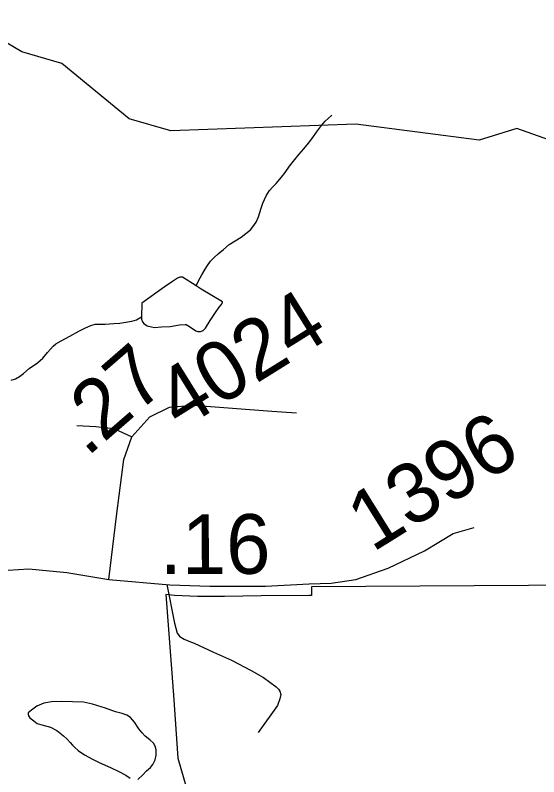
# Model space of a CAD drawing. Extents: x 2001466 to 31450019, y -30647475 to 847247.
# Drawn here: x 2053481 to 2055675, y 683325 to 686514 of the extents above; entities that cross this region are included whole.
import ezdxf

# ---------------------------------------------------------------- set-up
doc = ezdxf.new("R2010")
doc.units = 0
for name, color, linetype in [('Exist Boundary Political City Limit New', 7, 'Continuous'), ('Exist Hydrographic Misc Water Feature', 7, 'Continuous'), ('Exist Road Non-System Type 51', 7, 'Continuous'), ('Exist Road Secondary Mileage Hundredths English Label', 7, 'Continuous'), ('Exist Road Secondary Type 51 Attributed', 7, 'Continuous'), ('Exist Road Secondary Type 51 Number Label', 7, 'Continuous'), ('Map Preparation Boundary City Limit Buffer Line', 7, 'Continuous')]:
    doc.layers.add(name, color=color, linetype=linetype)

msp = doc.modelspace()

# ---------------------------------------------------------------- linework, layer by layer
at = {"layer": 'Exist Boundary Political City Limit New'}
msp.add_lwpolyline([(2056313, 684129.7), (2054722.9, 684120.6), (2054722.5, 684083.7), (2054711, 684083.7), (2054512.1, 684082.4), (2054357.8, 684079.5), (2054254, 684079.4), (2054244.6, 684079.7), (2054149.2, 684083.9), (2054112.8, 684087.9), (2054143.9, 683666.8), (2054163.2, 683402.6), (2054424.8, 682497.8)], dxfattribs=at)
at = {"layer": 'Exist Hydrographic Misc Water Feature'}
for points in [[(2057175.8, 685650.5), (2057092.8, 685625.9), (2056800.8, 685641.7), (2056092.9, 685816.9), (2055933.8, 685807), (2055716.9, 685991.8), (2055583.8, 686040.5), (2055425.9, 685991.2), (2054908.9, 686057.5), (2054133.9, 686030.6), (2053958.9, 686080.1), (2053676, 686312.3), (2053508.9, 686361.6), (2053392, 686429.6), (2053104.9, 686514.2)], [(2054239.7, 685381.5), (2054249.7, 685401.4), (2054263.9, 685427.2), (2054277.6, 685451.1), (2054287.6, 685465.4), (2054299.5, 685483.5), (2054315.3, 685499.3), (2054331.7, 685515.5), (2054353.3, 685533.4), (2054377.5, 685553.6), (2054427.5, 685585.4), (2054467.5, 685615.8), (2054477.5, 685627.7), (2054491.5, 685647.5), (2054500.9, 685669.5), (2054511.4, 685705.7), (2054518.7, 685727.7), (2054533.1, 685757.5), (2054547, 685779.8), (2054560.8, 685795.6), (2054574.9, 685809.6), (2054596.7, 685835.9), (2054612.9, 685855.8), (2054630.7, 685881.8), (2054652.4, 685909.8), (2054670.5, 685931.8), (2054690.4, 685954), (2054710.5, 685978.1), (2054728.5, 686002.1), (2054744.1, 686024.1), (2054764.6, 686052.2), (2054780.4, 686070.1), (2054792.1, 686082.1), (2054808.5, 686096.3)], [(2054239.7, 685381.5), (2054181.8, 685417), (2054171.6, 685416.9), (2054161.5, 685413.1), (2054139.6, 685399), (2054106, 685375), (2054012.1, 685308.9), (2054010, 685250.8)], [(2054010, 685250.8), (2054010, 685240.6), (2054014.3, 685230.6), (2054020.3, 685222.9), (2054034.2, 685213), (2054051.8, 685209.1), (2054064.3, 685206.9), (2054093.9, 685208.9), (2054130, 685211.1), (2054170.1, 685217.2), (2054193.9, 685219.2), (2054198, 685219), (2054212, 685211.2), (2054238, 685193.1), (2054245.8, 685189.4), (2054252.2, 685189.3), (2054258.1, 685189.2), (2054268.2, 685193.4), (2054278, 685203.3), (2054297.7, 685235.5), (2054320, 685269.5), (2054336, 685291.4), (2054344, 685301.5), (2054347.9, 685307.4), (2054349.8, 685313.6), (2054259.8, 685367.4), (2054239.7, 685381.5)], [(2053464.8, 684985.9), (2053482.8, 684992), (2053498.8, 685001.8), (2053516.6, 685014.1), (2053540.2, 685034), (2053574.5, 685058), (2053596.6, 685078.2), (2053616.3, 685102), (2053628.4, 685116), (2053640.1, 685128), (2053652, 685138.3), (2053674.3, 685150), (2053710, 685170.1), (2053750.4, 685192.4), (2053776, 685204.3), (2053798.2, 685214.3), (2053816.2, 685220.5), (2053828.1, 685220.3), (2053857.9, 685220.7), (2053894.4, 685222.5), (2053920.2, 685224.6), (2053970, 685232.9), (2053989.7, 685238.8), (2054010, 685250.8)], [(2053995.4, 683312.9), (2054015.5, 683333), (2054031.7, 683349.2), (2054047.7, 683363), (2054057.4, 683375.4), (2054067.4, 683395.3), (2054071.7, 683415.4), (2054071.5, 683437.3), (2054067.4, 683453.4), (2054061.3, 683465.2), (2054045.3, 683479), (2054025.4, 683495), (2054013.3, 683509), (2053998.9, 683525), (2053981.1, 683553.2), (2053964.9, 683573.1), (2053949.1, 683582.8), (2053929, 683589.2), (2053901.3, 683596.9), (2053858.9, 683612.7), (2053804.9, 683628.6), (2053766.8, 683636.8), (2053721.3, 683638.5), (2053673.1, 683640.5), (2053633.3, 683638.4), (2053601.1, 683632.3), (2053571.2, 683620.3), (2053549.2, 683604.1), (2053534.9, 683592.1), (2053535.3, 683586.3), (2053537.4, 683580.4), (2053543.1, 683572.2), (2053559.1, 683558.4), (2053573, 683548.1), (2053593.3, 683542.2), (2053629.2, 683532.4), (2053655.3, 683518.3), (2053683.6, 683496.5), (2053699.6, 683482.4), (2053711.6, 683468.4), (2053721.5, 683456.7), (2053729.5, 683448.6), (2053745.5, 683434.8), (2053771.3, 683416.7), (2053805.4, 683398.6), (2053833.7, 683385), (2053879.8, 683363), (2053915.3, 683347), (2053945.4, 683331.1), (2053963.5, 683319)]]:
    msp.add_lwpolyline(points, dxfattribs=at)
at = {"layer": 'Exist Road Non-System Type 51'}
for points in [[(2053738.9, 684795.9), (2053819.5, 684791.9), (2053894.1, 684783.8), (2053970.1, 684748.9)], [(2054116.2, 684130.3), (2054148.3, 683968.3), (2054159.5, 683926), (2054169.2, 683913.8), (2054175.2, 683909.7), (2054189, 683901.4), (2054208.8, 683893), (2054230.6, 683884.6), (2054311.9, 683846.9), (2054387.2, 683813.4), (2054470.3, 683769.7), (2054521.7, 683740.6), (2054574.9, 683701.6), (2054584.7, 683691.4), (2054590.5, 683683.2), (2054594.2, 683669.2), (2054589.9, 683651.3), (2054579.7, 683623.1), (2054499, 683510.1)]]:
    msp.add_lwpolyline(points, dxfattribs=at)
at = {"layer": 'Exist Road Secondary Type 51 Attributed'}
for points in [[(2053873.8, 684151.2), (2053907, 684426.8), (2053936.9, 684654.2), (2053970.1, 684748.9), (2054045.8, 684832.6), (2054127.9, 684872.1), (2054227.3, 684881.5), (2054391.4, 684868.9), (2054557.1, 684856.3), (2054659.6, 684848.4)], [(2053873.8, 684151.2), (2054129.5, 684129.1), (2054296.7, 684122.8), (2054530.2, 684122.8), (2054713.3, 684132.3), (2054804.8, 684135.5), (2054908.9, 684151.2), (2055044.6, 684198.6), (2055196.1, 684271.2), (2055316, 684343.9), (2055404.4, 684369.1)], [(2052762.7, 683375.1), (2052859.2, 683508.6), (2053007.6, 683728.1), (2053114.9, 683867.8), (2053267.9, 684076.2), (2053362.6, 684155.2), (2053451, 684189.9), (2053537.7, 684196.2), (2053697.1, 684180.5), (2053873.8, 684151.2)]]:
    msp.add_lwpolyline(points, dxfattribs=at)
at = {"layer": 'Map Preparation Boundary City Limit Buffer Line'}
msp.add_lwpolyline([(2056313, 684129.7), (2054722.9, 684120.6), (2054722.5, 684083.7), (2054711, 684083.7), (2054512.1, 684082.4), (2054357.8, 684079.5), (2054254, 684079.4), (2054244.6, 684079.7), (2054149.2, 684083.9), (2054112.8, 684087.9), (2054143.9, 683666.8), (2054163.2, 683402.6), (2054424.8, 682497.8)], dxfattribs=at)

# ---------------------------------------------------------------- texts
at = {"layer": 'Exist Road Secondary Mileage Hundredths English Label'}
for s, rotation, p in [('.27', 40.9605, (2053780.9, 684660.7)), ('.16', 0.1346, (2054086.4, 684173.9))]:
    msp.add_text(s, height=250, rotation=rotation, dxfattribs=at).set_placement(p)
at = {"layer": 'Exist Road Secondary Type 51 Number Label'}
for s, p in [('4024', (2054173.7, 684772.6)), ('1396', (2054977.8, 684262.2))]:
    msp.add_text(s, height=250, rotation=31.918, dxfattribs=at).set_placement(p)

doc.saveas('drawing.dxf')
